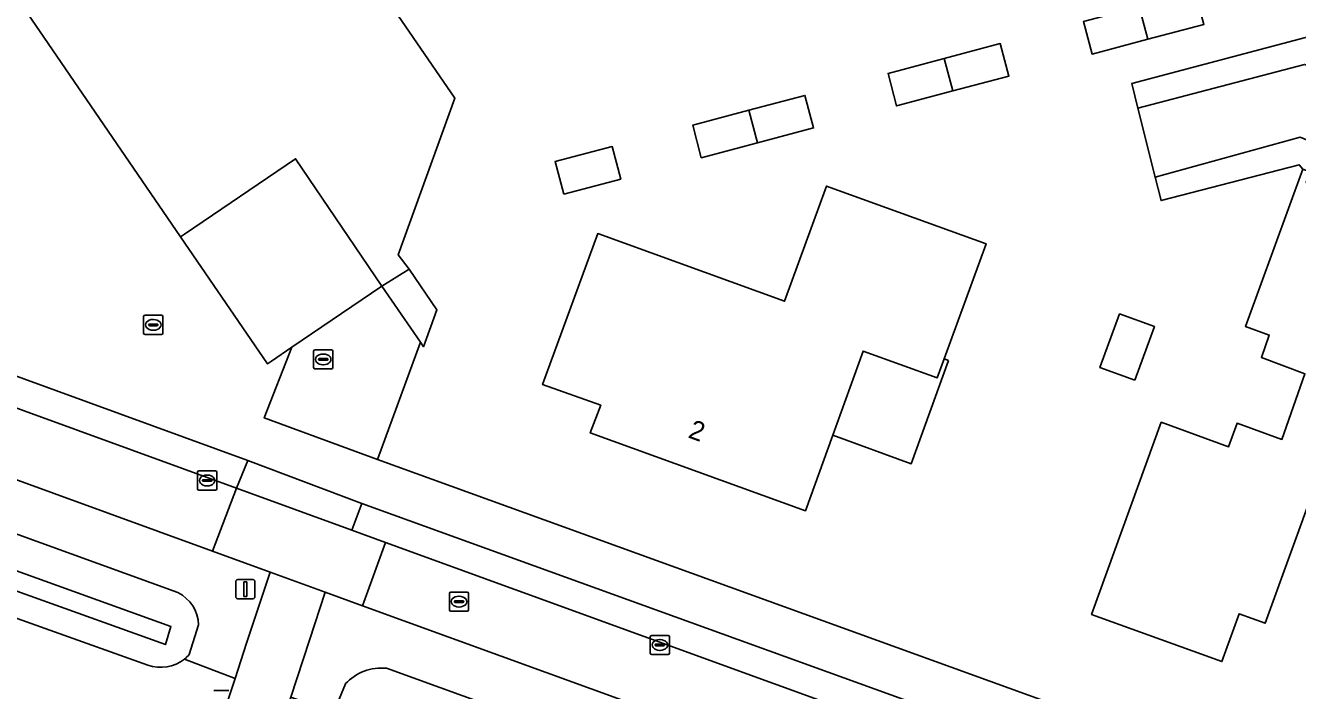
# Model space of a CAD drawing. Extents: x 155275 to 156265, y 382654 to 383635.
# Drawn here: x 155842.7 to 155908.8, y 383078.7 to 383113.3 of the extents above; entities that cross this region are included whole.
import ezdxf

# ---------------------------------------------------------------- set-up
doc = ezdxf.new("R2010")
doc.units = 0
for name, color, linetype in [('IMGEO_Berm_groen', 7, 'Continuous'), ('IMGEO_Erf', 7, 'Continuous'), ('IMGEO_Fietspad_gesloten', 7, 'Continuous'), ('IMGEO_Groenvoorziening', 7, 'Continuous'), ('IMGEO_Haag', 7, 'Continuous'), ('IMGEO_Kolk', 7, 'Continuous'), ('IMGEO_Lichtmast', 7, 'Continuous'), ('IMGEO_Loofbos', 7, 'Continuous'), ('IMGEO_Oever', 7, 'Continuous'), ('IMGEO_Pand', 7, 'Continuous'), ('IMGEO_Pand_nummerreeks', 7, 'Continuous'), ('IMGEO_Pand_overbouw', 7, 'Continuous'), ('IMGEO_Rijbaan_lokaal_gesloten', 7, 'Continuous'), ('IMGEO_Rijbaan_lokaal_open', 7, 'Continuous'), ('IMGEO_Rioolput', 7, 'Continuous'), ('IMGEO_Verkeersbordpaal', 7, 'Continuous'), ('IMGEO_Voetpad_open', 7, 'Continuous'), ('IMGEO_Waterloop', 7, 'Continuous')]:
    doc.layers.add(name, color=color, linetype=linetype)

msp = doc.modelspace()

# ---------------------------------------------------------------- linework, layer by layer
at = {"layer": 'IMGEO_Berm_groen'}
for points in [[(155850.931, 383080.327), (155853.561, 383079.321), (155854.162, 383081.151), (155854.554, 383082.344), (155855.377, 383084.851), (155852.382, 383085.941), (155805.809, 383102.907), (155800.68, 383104.83)], [(155797.454, 383104.282), (155805.454, 383100.157), (155850.594, 383083.781)], [(155860.181, 383083.103), (155858.247, 383083.807), (155857.427, 383081.302), (155856.458, 383078.341), (155858.832, 383077.488)], [(155977.894, 383033.859), (155979.672, 383033.243), (155980.816, 383036.396), (155981.08, 383037.122), (155980.647, 383039.171), (155966.958, 383044.307), (155860.181, 383083.103)], [(155851.667, 383082.105), (155851.174, 383080.558)], [(155861.438, 383079.847), (155916.345, 383059.928), (155963.443, 383042.424), (155976.899, 383037.927), (155977.107, 383037.846)], [(155858.892, 383078.034), (155859.291, 383079.037)]]:
    msp.add_lwpolyline(points, dxfattribs=at)
for centre, radius, start, end in [((155849.688, 383082.02), 1.981, 2.46914, 62.78681), ((155849.689, 383081.877), 1.986, 308.7084, 318.39117), ((155861.161, 383077.33), 2.532, 83.7251, 137.61494)]:
    msp.add_arc(centre, radius, start, end, dxfattribs=at)
at = {"layer": 'IMGEO_Erf'}
for points in [[(155860.647, 383115.831), (155864.977, 383109.495), (155862.029, 383101.349), (155862.607, 383100.608), (155864.048, 383098.482), (155863.349, 383096.573), (155863.191, 383096.803), (155860.971, 383090.709), (155906.289, 383074.293), (155973.17, 383049.852), (155976.436, 383048.685), (155980.418, 383059.647), (155986.172, 383075.862)], [(155908.868, 383106.034), (155901.686, 383104.174), (155901.383, 383105.384), (155900.482, 383108.98), (155900.161, 383110.26), (155909.199, 383112.656)], [(155914.89, 383103.668), (155907.09, 383082.193), (155905.745, 383082.68), (155904.847, 383080.197), (155898.076, 383082.648), (155901.693, 383092.641), (155905.196, 383091.37), (155905.639, 383092.588), (155907.97, 383091.748), (155909.165, 383095.155), (155906.905, 383096.018), (155907.31, 383097.173), (155906.079, 383097.621), (155909.057, 383105.798)]]:
    msp.add_lwpolyline(points, dxfattribs=at)
for points in [[(155898.099, 383111.794), (155897.651, 383113.48), (155900.557, 383114.251), (155903.464, 383115.022), (155903.911, 383113.338), (155901.005, 383112.566)], [(155887.944, 383109.098), (155887.496, 383110.786), (155890.413, 383111.56), (155893.331, 383112.334), (155893.779, 383110.647), (155890.861, 383109.873)], [(155877.793, 383106.403), (155877.344, 383108.094), (155880.262, 383108.868), (155883.179, 383109.641), (155883.627, 383107.952), (155880.71, 383107.177)], [(155870.645, 383104.505), (155870.195, 383106.198), (155873.16, 383106.984), (155873.609, 383105.292)], [(155892.594, 383101.93), (155890.413, 383095.936), (155890.059, 383094.962), (155886.199, 383096.349), (155884.622, 383091.971), (155883.207, 383088.044), (155872.02, 383092.089), (155872.565, 383093.53), (155869.547, 383094.606), (155872.408, 383102.458), (155882.119, 383098.938), (155884.291, 383104.93)], [(155900.323, 383094.824), (155898.512, 383095.488), (155899.535, 383098.28), (155901.346, 383097.616)]]:
    msp.add_lwpolyline(points, close=True, dxfattribs=at)
at = {"layer": 'IMGEO_Fietspad_gesloten'}
msp.add_lwpolyline([(155854.834, 383073.382), (155856.458, 383078.341), (155857.427, 383081.302), (155858.247, 383083.807), (155855.377, 383084.851), (155854.554, 383082.344), (155854.162, 383081.151), (155853.561, 383079.321), (155852.082, 383074.813)], dxfattribs=at)
at = {"layer": 'IMGEO_Groenvoorziening'}
msp.add_lwpolyline([(155807.056, 383106.186), (155853.627, 383089.216), (155854.227, 383090.659), (155839.244, 383096.118), (155819.311, 383103.38)], dxfattribs=at)
msp.add_lwpolyline([(155905.553, 383071.987), (155860.149, 383088.414), (155859.637, 383087.029), (155861.375, 383086.397), (155921.687, 383064.46), (155968.257, 383047.604), (155970.447, 383046.818), (155970.921, 383048.142), (155968.122, 383049.145)], close=True, dxfattribs=at)
at = {"layer": 'IMGEO_Haag'}
msp.add_lwpolyline([(155807.056, 383106.186), (155853.627, 383089.216), (155854.227, 383090.659), (155839.244, 383096.118), (155819.311, 383103.38)], dxfattribs=at)
msp.add_lwpolyline([(155970.447, 383046.818), (155970.921, 383048.142), (155968.122, 383049.145), (155905.553, 383071.987), (155860.149, 383088.414), (155859.637, 383087.029), (155861.375, 383086.397), (155921.687, 383064.46), (155968.257, 383047.604)], close=True, dxfattribs=at)
at = {"layer": 'IMGEO_Kolk'}
for p, q in [((155848.809, 383097.283), (155848.809, 383098.135)), ((155848.884, 383098.209), (155849.736, 383098.209)), ((155849.297, 383097.989), (155849.322, 383097.989)), ((155849.81, 383098.135), (155849.81, 383097.283)), ((155849.736, 383097.209), (155848.884, 383097.209)), ((155849.068, 383097.703), (155849.068, 383097.715)), ((155849.506, 383097.666), (155849.108, 383097.666)), ((155849.111, 383097.752), (155849.509, 383097.752)), ((155849.32, 383097.429), (155849.295, 383097.429)), ((155849.552, 383097.715), (155849.552, 383097.703)), ((155857.644, 383095.487), (155857.644, 383096.339)), ((155857.719, 383096.413), (155858.571, 383096.413)), ((155857.903, 383095.907), (155857.903, 383095.919)), ((155858.341, 383095.87), (155857.943, 383095.87)), ((155857.946, 383095.956), (155858.344, 383095.956)), ((155858.132, 383096.193), (155858.157, 383096.193)), ((155858.387, 383095.919), (155858.387, 383095.907)), ((155858.645, 383096.339), (155858.645, 383095.487)), ((155858.571, 383095.413), (155857.719, 383095.413)), ((155858.155, 383095.633), (155858.13, 383095.633)), ((155851.609, 383089.188), (155851.609, 383090.04)), ((155851.684, 383090.114), (155852.536, 383090.114)), ((155852.097, 383089.894), (155852.122, 383089.894)), ((155852.61, 383090.04), (155852.61, 383089.188)), ((155851.868, 383089.608), (155851.868, 383089.62)), ((155852.306, 383089.571), (155851.908, 383089.571)), ((155851.911, 383089.657), (155852.309, 383089.657)), ((155852.12, 383089.334), (155852.095, 383089.334)), ((155852.352, 383089.62), (155852.352, 383089.608)), ((155852.536, 383089.114), (155851.684, 383089.114)), ((155875.138, 383080.634), (155875.138, 383081.486)), ((155875.213, 383081.56), (155876.065, 383081.56)), ((155875.626, 383081.34), (155875.651, 383081.34)), ((155876.139, 383081.486), (155876.139, 383080.634)), ((155875.397, 383081.054), (155875.397, 383081.066)), ((155875.835, 383081.017), (155875.437, 383081.017)), ((155875.44, 383081.103), (155875.838, 383081.103)), ((155875.649, 383080.78), (155875.624, 383080.78)), ((155875.881, 383081.066), (155875.881, 383081.054)), ((155876.065, 383080.56), (155875.213, 383080.56))]:
    msp.add_line(p, q, dxfattribs=at)
for points in [[(155848.809, 383097.283), (155848.809, 383098.135)], [(155848.884, 383098.209), (155849.736, 383098.209)], [(155849.81, 383098.135), (155849.81, 383097.283)], [(155849.736, 383097.209), (155848.884, 383097.209)], [(155857.644, 383095.487), (155857.644, 383096.339)], [(155857.719, 383096.413), (155858.571, 383096.413)], [(155858.645, 383096.339), (155858.645, 383095.487)], [(155858.571, 383095.413), (155857.719, 383095.413)], [(155851.609, 383089.188), (155851.609, 383090.04)], [(155851.684, 383090.114), (155852.536, 383090.114)], [(155852.61, 383090.04), (155852.61, 383089.188)], [(155852.536, 383089.114), (155851.684, 383089.114)], [(155875.138, 383080.634), (155875.138, 383081.486)], [(155875.213, 383081.56), (155876.065, 383081.56)], [(155876.139, 383081.486), (155876.139, 383080.634)], [(155876.065, 383080.56), (155875.213, 383080.56)]]:
    msp.add_lwpolyline(points, dxfattribs=at)
for centre, radius, start, end in [((155848.886, 383098.133), 0.0765, 91.55205, 178.44795), ((155848.886, 383098.133), 0.0765, 91.55205, 178.44795), ((155849.734, 383098.133), 0.0765, 1.55205, 88.44795), ((155849.734, 383098.133), 0.0765, 1.55205, 88.44795), ((155848.886, 383097.285), 0.0765, 181.55205, 268.44795), ((155848.886, 383097.285), 0.0765, 181.55205, 268.44795), ((155849.108, 383097.712), 0.0403, 85.87752, 175.75265), ((155849.105, 383097.702), 0.0366, 178.93798, 274.71019), ((155849.509, 383097.709), 0.043, 264.86636, 352.45326), ((155849.513, 383097.714), 0.0386, 1.73085, 96.63898), ((155849.734, 383097.285), 0.0765, 271.55205, 358.44795), ((155849.734, 383097.285), 0.0765, 271.55205, 358.44795), ((155857.721, 383096.337), 0.0765, 91.55205, 178.44795), ((155857.721, 383096.337), 0.0765, 91.55205, 178.44795), ((155857.943, 383095.916), 0.0403, 85.87752, 175.75265), ((155857.94, 383095.906), 0.0366, 178.93798, 274.71019), ((155858.344, 383095.913), 0.043, 264.86636, 352.45326), ((155858.348, 383095.918), 0.0386, 1.73085, 96.63898), ((155858.569, 383096.337), 0.0765, 1.55205, 88.44795), ((155858.569, 383096.337), 0.0765, 1.55205, 88.44795), ((155857.721, 383095.489), 0.0765, 181.55205, 268.44795), ((155857.721, 383095.489), 0.0765, 181.55205, 268.44795), ((155858.569, 383095.489), 0.0765, 271.55205, 358.44795), ((155858.569, 383095.489), 0.0765, 271.55205, 358.44795), ((155851.686, 383090.038), 0.0765, 91.55205, 178.44795), ((155851.686, 383090.038), 0.0765, 91.55205, 178.44795), ((155852.534, 383090.038), 0.0765, 1.55205, 88.44795), ((155852.534, 383090.038), 0.0765, 1.55205, 88.44795), ((155851.908, 383089.617), 0.0403, 85.87752, 175.75265), ((155851.905, 383089.607), 0.0366, 178.93798, 274.71019), ((155852.309, 383089.614), 0.043, 264.86636, 352.45326), ((155852.313, 383089.619), 0.0386, 1.73085, 96.63898), ((155851.686, 383089.19), 0.0765, 181.55205, 268.44795), ((155851.686, 383089.19), 0.0765, 181.55205, 268.44795), ((155852.534, 383089.19), 0.0765, 271.55205, 358.44795), ((155852.534, 383089.19), 0.0765, 271.55205, 358.44795), ((155875.215, 383081.484), 0.0765, 91.55205, 178.44795), ((155875.215, 383081.484), 0.0765, 91.55205, 178.44795), ((155876.063, 383081.484), 0.0765, 1.55205, 88.44795), ((155876.063, 383081.484), 0.0765, 1.55205, 88.44795), ((155875.215, 383080.636), 0.0765, 181.55205, 268.44795), ((155875.215, 383080.636), 0.0765, 181.55205, 268.44795), ((155875.437, 383081.063), 0.0403, 85.87752, 175.75265), ((155875.434, 383081.053), 0.0366, 178.93798, 274.71019), ((155875.838, 383081.06), 0.043, 264.86636, 352.45326), ((155875.842, 383081.065), 0.0386, 1.73085, 96.63898), ((155876.063, 383080.636), 0.0765, 271.55205, 358.44795), ((155876.063, 383080.636), 0.0765, 271.55205, 358.44795)]:
    msp.add_arc(centre, radius, start, end, dxfattribs=at)
for centre, major_axis, ratio, start_param, end_param in [((155849.296, 383097.709), (-0.387, 0.002), 0.722429, 4.712389, 7.853982), ((155849.321, 383097.709), (-0.39, 0.002), 0.717154, 1.570796, 4.712389), ((155858.131, 383095.913), (-0.387, 0.002), 0.722429, 4.712389, 7.853982), ((155858.156, 383095.913), (-0.39, 0.002), 0.717154, 1.570796, 4.712389), ((155852.096, 383089.614), (-0.387, 0.002), 0.722429, 4.712389, 7.853982), ((155852.121, 383089.614), (-0.39, 0.002), 0.717154, 1.570796, 4.712389), ((155875.625, 383081.06), (-0.387, 0.002), 0.722429, 4.712389, 7.853982), ((155875.65, 383081.06), (-0.39, 0.002), 0.717154, 1.570796, 4.712389)]:
    msp.add_ellipse(centre, major_axis=major_axis, ratio=ratio, start_param=start_param, end_param=end_param, dxfattribs=at)
at = {"layer": 'IMGEO_Lichtmast'}
for p, q in [((155852.45, 383078.689), (155853.24, 383078.689)), ((155853.24, 383078.689), (155852.45, 383078.689))]:
    msp.add_line(p, q, dxfattribs=at)
at = {"layer": 'IMGEO_Loofbos'}
for points in [[(155849.027, 383080.017), (155840.514, 383083.052), (155807.2, 383095.126)], [(155852.082, 383074.813), (155853.561, 383079.321), (155850.931, 383080.327)]]:
    msp.add_lwpolyline(points, dxfattribs=at)
msp.add_arc((155849.704, 383081.86), 1.963, 249.81805, 308.67691, dxfattribs=at)
at = {"layer": 'IMGEO_Oever'}
for points in [[(155794.136, 383103.985), (155800.198, 383100.546), (155805.342, 383098.341), (155818.981, 383093.286), (155850.222, 383082.021)], [(155850.594, 383083.781), (155805.454, 383100.157)], [(155850.222, 383082.021), (155849.941, 383081.084), (155828.77, 383088.672), (155804.156, 383097.618), (155799.894, 383099.539)], [(155807.2, 383095.126), (155840.514, 383083.052), (155849.027, 383080.017)], [(155851.174, 383080.558), (155851.667, 383082.105)], [(155963.443, 383042.424), (155916.345, 383059.928), (155861.438, 383079.847)], [(155859.291, 383079.037), (155858.892, 383078.034)]]:
    msp.add_lwpolyline(points, dxfattribs=at)
for centre, radius, start, end in [((155849.688, 383082.02), 1.981, 2.46914, 62.78681), ((155849.704, 383081.86), 1.963, 249.81805, 308.67691), ((155849.689, 383081.877), 1.986, 308.7084, 318.39117), ((155861.161, 383077.33), 2.532, 83.7251, 137.61494)]:
    msp.add_arc(centre, radius, start, end, dxfattribs=at)
at = {"layer": 'IMGEO_Pand'}
msp.add_lwpolyline([(155821.008, 383105.482), (155833.887, 383114.3), (155832.395, 383116.556), (155831.877, 383117.316), (155828.213, 383122.825), (155833.573, 383126.502), (155837.868, 383120.27), (155837.927, 383120.185), (155838.3, 383120.435), (155850.728, 383102.278), (155850.932, 383102.417), (155856.704, 383106.35), (155861.187, 383099.726), (155862.607, 383100.608), (155862.029, 383101.349), (155864.977, 383109.495), (155860.647, 383115.831), (155859.767, 383117.12), (155853.434, 383126.387), (155849.738, 383131.795), (155838.796, 383147.806)], dxfattribs=at)
for points in [[(155901.005, 383112.566), (155903.911, 383113.338), (155903.464, 383115.022), (155900.557, 383114.251)], [(155901.005, 383112.566), (155900.557, 383114.251), (155897.651, 383113.48), (155898.099, 383111.794)], [(155890.413, 383111.56), (155890.861, 383109.873), (155893.779, 383110.647), (155893.331, 383112.334)], [(155890.413, 383111.56), (155887.496, 383110.786), (155887.944, 383109.098), (155890.861, 383109.873)], [(155880.71, 383107.177), (155883.627, 383107.952), (155883.179, 383109.641), (155880.262, 383108.868)], [(155880.71, 383107.177), (155880.262, 383108.868), (155877.344, 383108.094), (155877.793, 383106.403)], [(155870.645, 383104.505), (155873.609, 383105.292), (155873.16, 383106.984), (155870.195, 383106.198)], [(155904.847, 383080.197), (155905.745, 383082.68), (155907.09, 383082.193), (155914.89, 383103.668), (155910.923, 383105.119), (155910.721, 383104.565), (155909.225, 383105.106), (155909.427, 383105.662), (155909.057, 383105.798), (155906.079, 383097.621), (155907.31, 383097.173), (155906.905, 383096.018), (155909.165, 383095.155), (155907.97, 383091.748), (155905.639, 383092.588), (155905.196, 383091.37), (155901.693, 383092.641), (155898.076, 383082.648)], [(155886.199, 383096.349), (155890.059, 383094.962), (155890.413, 383095.936), (155892.594, 383101.93), (155884.291, 383104.93), (155882.119, 383098.938), (155872.408, 383102.458), (155869.547, 383094.606), (155872.565, 383093.53), (155872.02, 383092.089), (155883.207, 383088.044), (155884.622, 383091.971)], [(155862.607, 383100.608), (155861.187, 383099.726), (155863.191, 383096.803), (155863.349, 383096.573), (155864.048, 383098.482)], [(155900.323, 383094.824), (155901.346, 383097.616), (155899.535, 383098.28), (155898.512, 383095.488)]]:
    msp.add_lwpolyline(points, close=True, dxfattribs=at)
at = {"layer": 'IMGEO_Pand_overbouw'}
msp.add_lwpolyline([(155890.639, 383095.855), (155890.413, 383095.936), (155890.059, 383094.962), (155886.199, 383096.349), (155884.622, 383091.971), (155888.704, 383090.485)], close=True, dxfattribs=at)
at = {"layer": 'IMGEO_Rijbaan_lokaal_gesloten'}
for points in [[(155807.056, 383106.186), (155805.809, 383102.907), (155852.382, 383085.941), (155853.627, 383089.216)], [(155856.704, 383106.35), (155850.932, 383102.417), (155850.728, 383102.278), (155855.243, 383095.682), (155855.446, 383095.825), (155856.519, 383096.556), (155861.187, 383099.726)], [(155852.382, 383085.941), (155855.377, 383084.851), (155858.247, 383083.807), (155860.181, 383083.103), (155861.375, 383086.397), (155859.637, 383087.029), (155853.627, 383089.216)], [(155861.375, 383086.397), (155860.181, 383083.103), (155966.958, 383044.307), (155968.257, 383047.604), (155921.687, 383064.46)]]:
    msp.add_lwpolyline(points, close=True, dxfattribs=at)
at = {"layer": 'IMGEO_Rijbaan_lokaal_open'}
for points in [[(155908.922, 383107.475), (155911.031, 383106.591), (155987.356, 383078.784), (155988.636, 383082.307), (155917.614, 383108.176), (155912.301, 383110.169), (155909.136, 383111.255), (155900.482, 383108.98), (155901.383, 383105.384)], [(155861.187, 383099.726), (155856.519, 383096.556), (155855.074, 383092.872), (155860.971, 383090.709), (155863.191, 383096.803)], [(155854.227, 383090.659), (155853.627, 383089.216), (155859.637, 383087.029), (155860.149, 383088.414)]]:
    msp.add_lwpolyline(points, close=True, dxfattribs=at)
at = {"layer": 'IMGEO_Rioolput'}
for p, q in [((155864.699, 383082.887), (155864.699, 383083.739)), ((155864.774, 383083.813), (155865.626, 383083.813)), ((155864.958, 383083.307), (155864.958, 383083.319)), ((155865.396, 383083.27), (155864.998, 383083.27)), ((155865.001, 383083.356), (155865.399, 383083.356)), ((155865.187, 383083.593), (155865.212, 383083.593)), ((155865.442, 383083.319), (155865.442, 383083.307)), ((155865.7, 383083.739), (155865.7, 383082.887)), ((155865.626, 383082.813), (155864.774, 383082.813)), ((155865.21, 383083.033), (155865.185, 383083.033))]:
    msp.add_line(p, q, dxfattribs=at)
for points in [[(155864.699, 383082.887), (155864.699, 383083.739)], [(155864.774, 383083.813), (155865.626, 383083.813)], [(155865.7, 383083.739), (155865.7, 383082.887)], [(155865.626, 383082.813), (155864.774, 383082.813)]]:
    msp.add_lwpolyline(points, dxfattribs=at)
for centre, radius, start, end in [((155864.776, 383083.737), 0.0765, 91.55205, 178.44795), ((155864.776, 383083.737), 0.0765, 91.55205, 178.44795), ((155864.998, 383083.316), 0.0403, 85.87752, 175.75265), ((155864.995, 383083.306), 0.0366, 178.93798, 274.71019), ((155865.399, 383083.313), 0.043, 264.86636, 352.45326), ((155865.403, 383083.318), 0.0386, 1.73085, 96.63898), ((155865.624, 383083.737), 0.0765, 1.55205, 88.44795), ((155865.624, 383083.737), 0.0765, 1.55205, 88.44795), ((155864.776, 383082.889), 0.0765, 181.55205, 268.44795), ((155864.776, 383082.889), 0.0765, 181.55205, 268.44795), ((155865.624, 383082.889), 0.0765, 271.55205, 358.44795), ((155865.624, 383082.889), 0.0765, 271.55205, 358.44795)]:
    msp.add_arc(centre, radius, start, end, dxfattribs=at)
for centre, major_axis, ratio, start_param, end_param in [((155865.186, 383083.313), (-0.387, 0.002), 0.722429, 4.712389, 7.853982), ((155865.211, 383083.313), (-0.39, 0.002), 0.717154, 1.570796, 4.712389)]:
    msp.add_ellipse(centre, major_axis=major_axis, ratio=ratio, start_param=start_param, end_param=end_param, dxfattribs=at)
at = {"layer": 'IMGEO_Verkeersbordpaal'}
for p, q in [((155853.599, 383083.562), (155853.599, 383084.362)), ((155853.599, 383084.362), (155853.599, 383083.562)), ((155853.699, 383084.462), (155854.489, 383084.462)), ((155854.489, 383084.462), (155853.699, 383084.462)), ((155854.589, 383084.362), (155854.589, 383083.562)), ((155854.589, 383083.562), (155854.589, 383084.362)), ((155854.489, 383083.462), (155853.699, 383083.462)), ((155853.699, 383083.462), (155854.489, 383083.462))]:
    msp.add_line(p, q, dxfattribs=at)
msp.add_lwpolyline([(155854.019, 383084.337), (155854.169, 383084.337), (155854.169, 383083.587), (155854.019, 383083.587), (155854.019, 383084.337)], dxfattribs=at)
for centre, start, end in [((155853.699, 383084.362), 90, 180), ((155853.699, 383084.362), 90, 180), ((155854.489, 383084.362), 0, 90), ((155854.489, 383084.362), 360, 90), ((155853.699, 383083.562), 180, 270), ((155853.699, 383083.562), 180, 270), ((155854.489, 383083.562), 270, 0), ((155854.489, 383083.562), 270, 0)]:
    msp.add_arc(centre, 0.1, start, end, dxfattribs=at)
at = {"layer": 'IMGEO_Voetpad_open'}
for points in [[(155819.311, 383103.38), (155839.244, 383096.118), (155854.227, 383090.659), (155860.149, 383088.414), (155905.553, 383071.987), (155906.289, 383074.293), (155860.971, 383090.709), (155855.074, 383092.872), (155856.519, 383096.556), (155855.446, 383095.825), (155855.243, 383095.682), (155850.728, 383102.278), (155838.3, 383120.435), (155837.927, 383120.185), (155837.868, 383120.27), (155832.395, 383116.556), (155833.887, 383114.3), (155821.008, 383105.482)], [(155944.173, 383100.668), (155943.88, 383099.975), (155941.43, 383100.846), (155941.683, 383101.583), (155934.74, 383104.05), (155934.687, 383103.904), (155931.643, 383105.01), (155931.662, 383105.062), (155928.728, 383106.123), (155928.526, 383105.571), (155917.867, 383109.467), (155909.199, 383112.656), (155900.161, 383110.26), (155900.482, 383108.98), (155909.136, 383111.255), (155912.301, 383110.169), (155917.614, 383108.176), (155988.636, 383082.307), (155989.616, 383085.145)], [(155911.031, 383106.591), (155908.922, 383107.475), (155901.383, 383105.384), (155901.686, 383104.174), (155908.868, 383106.034), (155909.057, 383105.798), (155909.427, 383105.662), (155909.225, 383105.106), (155910.721, 383104.565), (155910.923, 383105.119), (155914.89, 383103.668), (155916.729, 383103.059), (155922.172, 383101.02), (155931.193, 383097.742), (155936.22, 383095.894), (155943.454, 383093.254), (155950.932, 383090.494), (155959.483, 383087.406), (155960.852, 383086.909), (155965.966, 383085.041), (155966.313, 383084.92), (155971.691, 383082.982), (155973.548, 383082.307), (155982.366, 383079.095)]]:
    msp.add_lwpolyline(points, dxfattribs=at)
at = {"layer": 'IMGEO_Waterloop'}
msp.add_lwpolyline([(155799.894, 383099.539), (155804.156, 383097.618), (155828.77, 383088.672), (155849.941, 383081.084), (155850.222, 383082.021), (155818.981, 383093.286), (155805.342, 383098.341), (155800.198, 383100.546), (155794.136, 383103.985)], dxfattribs=at)

# ---------------------------------------------------------------- texts
at = {"layer": 'IMGEO_Pand_nummerreeks'}
msp.add_text('2', height=1, rotation=340.11836, dxfattribs=at).set_placement((155877.056, 383091.863))

doc.saveas('drawing.dxf')
